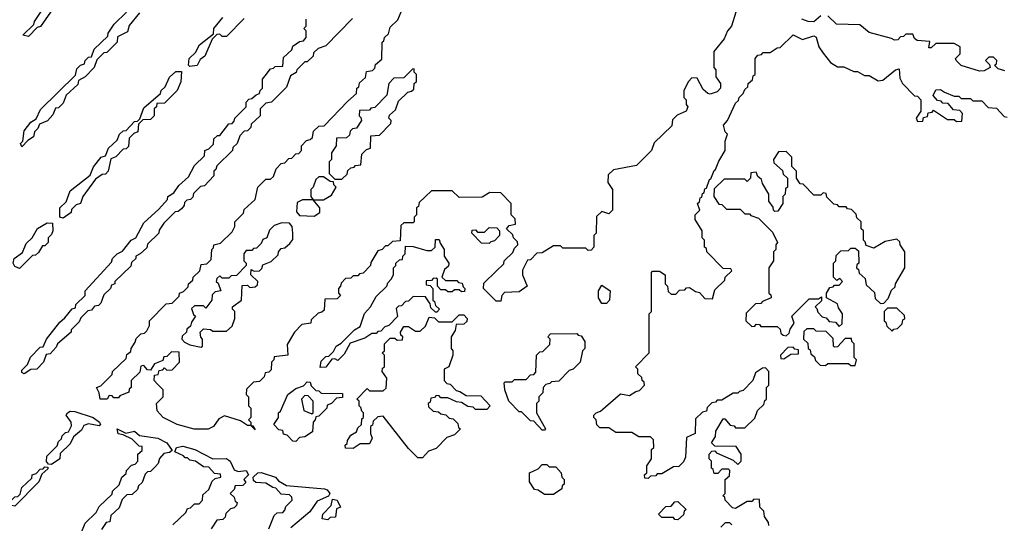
# Model space of a CAD drawing. Extents: x 2708302 to 2968450, y 494490 to 722710.
# Tile 260 of 284: x 2898646 to 2902922, y 681865 to 684053. Entities that reach past the tile are written whole.
import ezdxf

# ---------------------------------------------------------------- set-up
doc = ezdxf.new("R2010")
doc.units = 0

msp = doc.modelspace()

# ---------------------------------------------------------------- linework, layer by layer
at = {"layer": '0CON20XD'}
for points in [[(2898685, 683980), (2898660, 683985), (2898708.3, 684031.7), (2898710, 684045), (2898745, 684097.5), (2898780, 684120), (2898800, 684145), (2898830, 684160), (2898830, 684175), (2898838.3, 684178.3), (2898840, 684165), (2898830, 684160), (2898830, 684145), (2898821.7, 684138.3), (2898820, 684125), (2898790, 684100), (2898736.4, 684023.6), (2898721.7, 684018.3), (2898685, 683980)], [(2901756.7, 684085), (2901736.7, 684025), (2901720, 684005), (2901705, 683970), (2901660, 683915), (2901660, 683845), (2901670, 683835), (2901670, 683805), (2901690, 683775), (2901690, 683755), (2901675, 683740), (2901645, 683730), (2901635, 683732.5), (2901615, 683750), (2901588.3, 683798.3), (2901565, 683800), (2901550, 683785), (2901530, 683745), (2901530, 683715), (2901540, 683705), (2901540, 683685), (2901547.5, 683675), (2901540, 683655), (2901501.7, 683638.3), (2901481.7, 683618.3), (2901478.3, 683591.7), (2901401.7, 683518.3), (2901390, 683485), (2901325, 683420), (2901225, 683400), (2901201.7, 683378.3), (2901200, 683345), (2901220, 683315), (2901220, 683225), (2901205, 683210), (2901175, 683220), (2901151.7, 683198.3), (2901150, 683125), (2901140, 683115), (2901140, 683065), (2901128.3, 683051.7), (2901115, 683050), (2901105, 683060), (2901005, 683060), (2900995, 683070), (2900965, 683070), (2900915, 683040), (2900891.7, 683038.3), (2900865, 683010), (2900851.7, 683008.3), (2900830, 682965), (2900830, 682945), (2900850, 682895), (2900815, 682870), (2900751.7, 682868.3), (2900740, 682855), (2900735, 682830), (2900715, 682830), (2900660, 682885), (2900661.7, 682908.3), (2900715, 682960), (2900748.3, 682991.7), (2900750, 683005), (2900788.3, 683041.7), (2900795, 683060), (2900810, 683075), (2900808.3, 683088.3), (2900790, 683105), (2900788.3, 683118.3), (2900760, 683145), (2900771.7, 683158.3), (2900800, 683165), (2900798.3, 683188.3), (2900780, 683205), (2900780, 683255), (2900735, 683300), (2900688.3, 683301.7), (2900655, 683282.5), (2900555, 683280), (2900525, 683310), (2900435, 683310), (2900381.7, 683258.3), (2900378.3, 683241.7), (2900370, 683235), (2900370, 683205), (2900360, 683195), (2900360, 683175), (2900355, 683170), (2900315, 683170), (2900301.7, 683158.3), (2900298.3, 683091.7), (2900265, 683090), (2900245, 683070), (2900235, 683070), (2900220, 683055), (2900201.7, 683048.3), (2900171.7, 682998.3), (2900170, 682985), (2900138.3, 682951.7), (2900121.7, 682948.3), (2900115, 682940), (2900095, 682940), (2900085, 682930), (2900061.7, 682928.3), (2900041.7, 682908.3), (2900040, 682895), (2900030, 682885), (2900030, 682865), (2900040, 682855), (2900025, 682840), (2899971.7, 682838.3), (2899968.3, 682791.7), (2899958.3, 682781.7), (2899941.7, 682778.3), (2899911.7, 682748.3), (2899910, 682735), (2899871.7, 682728.3), (2899840, 682695), (2899808.3, 682641.7), (2899810, 682595), (2899751.7, 682588.3), (2899750, 682575), (2899740, 682565), (2899738.3, 682531.7), (2899728.3, 682521.7), (2899711.7, 682518.3), (2899708.3, 682501.7), (2899688.3, 682481.7), (2899661.7, 682478.3), (2899631.7, 682448.3), (2899630, 682425), (2899640, 682415), (2899640, 682375), (2899650, 682365), (2899650, 682325), (2899640, 682315), (2899650, 682305), (2899650, 682290), (2899658.3, 682288.3), (2899668.3, 682271.7), (2899650, 682290), (2899635, 682290), (2899605, 682310), (2899535, 682332.5), (2899510.7, 682319.3), (2899487.5, 682285), (2899465, 682273.8), (2899404.1, 682274.1), (2899330, 682295), (2899270, 682325), (2899243, 682353), (2899240, 682385), (2899270, 682415), (2899270, 682445), (2899245, 682470), (2899230, 682485), (2899231.7, 682508.3), (2899248.3, 682511.7), (2899251.7, 682528.3), (2899268.3, 682531.7), (2899275, 682540), (2899285, 682530), (2899308.3, 682531.7), (2899340, 682565), (2899338.3, 682608.3), (2899305, 682610), (2899285, 682590), (2899271.7, 682588.3), (2899268.3, 682571.7), (2899231.7, 682558.3), (2899215, 682530), (2899201.7, 682531.7), (2899185, 682550), (2899171.7, 682548.3), (2899168.3, 682521.7), (2899130, 682485), (2899130, 682455), (2899121.7, 682448.3), (2899120, 682435), (2899081.7, 682418.3), (2899075, 682410), (2899055, 682410), (2899048.3, 682418.3), (2899035, 682420), (2899026.2, 682403.8), (2898995, 682403.8), (2898991.7, 682431.7), (2898980, 682455), (2898998.3, 682461.7), (2899048.3, 682511.7), (2899050, 682525), (2899108.3, 682581.7), (2899111.7, 682598.3), (2899128.3, 682611.7), (2899130, 682625), (2899148.3, 682651.7), (2899151.7, 682668.3), (2899171.7, 682688.3), (2899188.3, 682691.7), (2899198.3, 682701.7), (2899210, 682725), (2899210, 682745), (2899281.7, 682818.3), (2899308.3, 682821.7), (2899338.3, 682851.7), (2899340, 682865), (2899358.3, 682871.7), (2899378.3, 682891.7), (2899380, 682905), (2899398.3, 682921.7), (2899400, 682935), (2899428.3, 682961.7), (2899435, 682990), (2899458.3, 682991.7), (2899478.3, 683011.7), (2899480, 683055), (2899488.3, 683061.7), (2899490, 683075), (2899518.3, 683081.7), (2899568.3, 683131.7), (2899580, 683155), (2899580, 683175), (2899618.3, 683211.7), (2899621.7, 683228.3), (2899668.3, 683271.7), (2899680, 683325), (2899715, 683360), (2899735, 683360), (2899748.3, 683371.7), (2899760, 683405), (2899781.7, 683428.3), (2899798.3, 683431.7), (2899815, 683450), (2899828.3, 683451.7), (2899845, 683470), (2899858.3, 683471.7), (2899870, 683485), (2899870, 683505), (2899891.7, 683528.3), (2899908.3, 683531.7), (2899918.3, 683541.7), (2899921.7, 683568.3), (2899945, 683590), (2899968.3, 683591.7), (2900071.7, 683698.3), (2900108.3, 683731.7), (2900110, 683755), (2900118.3, 683761.7), (2900121.7, 683778.3), (2900148.3, 683801.7), (2900151.7, 683828.3), (2900178.3, 683831.7), (2900188.3, 683841.7), (2900191.7, 683858.3), (2900218.3, 683881.7), (2900220, 683955), (2900228.3, 683961.7), (2900230, 683975), (2900248.3, 683991.7), (2900255, 684020), (2900288.3, 684051.7), (2900310, 684105)], [(2898655, 683500), (2898650, 683515), (2898660, 683525), (2898665, 683570), (2898695, 683607.5), (2898718.3, 683621.7), (2898737, 683663), (2898888.3, 683811.7), (2898895, 683840), (2898910, 683855), (2898928.3, 683861.7), (2898930, 683875), (2898945, 683890), (2898958.3, 683891.7), (2898970, 683925), (2899028.3, 683981.7), (2899030, 683995), (2899057, 684033), (2899110, 684085)], [(2899167, 684083), (2899121.7, 684028.3), (2899115, 684000), (2899071.7, 683978.3), (2899070, 683955), (2899025, 683910), (2899011.7, 683908.3), (2898981.7, 683878.3), (2898970, 683845), (2898930, 683805), (2898901.7, 683788.3), (2898898.3, 683771.7), (2898847.5, 683725), (2898835, 683690), (2898815, 683670), (2898801.7, 683668.3), (2898790.7, 683639.3), (2898766.4, 683613.6), (2898731.7, 683598.3), (2898725, 683580), (2898710, 683565), (2898706.4, 683543.6), (2898681.7, 683528.3), (2898655, 683500)], [(2900091.7, 684058.3), (2899975, 683940), (2899941.7, 683928.3), (2899921.7, 683908.3), (2899920, 683895), (2899895, 683870), (2899885, 683870), (2899850, 683835), (2899846.4, 683823.6), (2899821.7, 683808.3), (2899805, 683760), (2899740, 683695), (2899715, 683690), (2899690, 683665), (2899690, 683635), (2899651.7, 683598.3), (2899650, 683585), (2899635, 683570), (2899621.7, 683568.3), (2899601.7, 683548.3), (2899590, 683515), (2899571.7, 683498.3), (2899570, 683485), (2899501.7, 683418.3), (2899498.3, 683401.7), (2899490, 683395), (2899490, 683375), (2899448.3, 683331.7), (2899431.7, 683328.3), (2899401.7, 683298.3), (2899398.3, 683281.7), (2899388.3, 683271.7), (2899371.7, 683268.3), (2899361.7, 683258.3), (2899360, 683245), (2899348.3, 683231.7), (2899335, 683220), (2899321.7, 683218.3), (2899271.7, 683168.3), (2899251.7, 683138.3), (2899250, 683125), (2899201.7, 683078.3), (2899198.3, 683061.7), (2899170, 683035), (2899150, 683025), (2899150, 683015), (2899131.7, 682998.3), (2899128.3, 682981.7), (2899060, 682915), (2899060, 682905), (2899045, 682900), (2899040, 682885), (2899011.7, 682858.3), (2898998.3, 682821.7), (2898988.3, 682811.7), (2898971.7, 682808.3), (2898958.3, 682791.7), (2898941.7, 682788.3), (2898911.7, 682758.3), (2898905, 682740), (2898870, 682705), (2898870, 682695), (2898810, 682645), (2898805, 682630), (2898778.3, 682601.7), (2898761.7, 682598.3), (2898750, 682565), (2898720, 682535), (2898695, 682532.5), (2898665, 682513.8), (2898655, 682520), (2898655, 682530), (2898680, 682555), (2898693.8, 682586.2), (2898735, 682630), (2898748.3, 682631.7), (2898762.5, 682665), (2898820.7, 682739.3), (2898843, 682757), (2898873.6, 682796.4), (2898888.3, 682801.7), (2898890, 682815), (2898930, 682855), (2898930, 682875), (2899045, 683000), (2899050, 683015), (2899070, 683035), (2899093, 683047), (2899130, 683095), (2899150, 683105), (2899185, 683170), (2899250, 683230), (2899288.3, 683271.7), (2899290, 683285), (2899315, 683300), (2899337, 683333), (2899379.3, 683370.7), (2899405, 683420), (2899448.3, 683461.7), (2899450, 683485), (2899468.3, 683491.7), (2899488.3, 683511.7), (2899490, 683535), (2899505, 683550), (2899515, 683550), (2899555, 683600), (2899568.3, 683601.7), (2899578.3, 683611.7), (2899580, 683625), (2899630, 683675), (2899630, 683695), (2899641.7, 683708.3), (2899655, 683710), (2899673, 683727), (2899688.3, 683731.7), (2899690, 683745), (2899700, 683755), (2899700, 683795), (2899711.7, 683808.3), (2899735, 683840), (2899748.3, 683841.7), (2899755, 683850), (2899788.3, 683851.7), (2899791.7, 683888.3), (2899828.3, 683921.7), (2899831.7, 683938.3), (2899861.7, 683958.3), (2899878.3, 683961.7), (2899890, 683975), (2899890, 684005), (2899880, 684015), (2899890, 684025), (2899890, 684055)], [(2899621.7, 684058.3), (2899545, 683980), (2899525, 683980), (2899515, 683990), (2899501.7, 683988.3), (2899481.7, 683968.3), (2899450, 683895), (2899430.7, 683879.3), (2899416.7, 683853.3), (2899385, 683850), (2899380, 683855), (2899382.5, 683885), (2899410, 683910), (2899427, 683943), (2899488.3, 683991.7), (2899490, 684015), (2899528.3, 684061.7)], [(2902125, 684070), (2902095, 684043.3), (2902070, 684045), (2902043.3, 684055)], [(2902925, 683830), (2902895, 683840), (2902880, 683855), (2902888.3, 683861.7), (2902890, 683875), (2902875, 683890), (2902855, 683890), (2902840, 683875), (2902858.3, 683858.3), (2902860, 683845), (2902835, 683830), (2902815, 683828.8), (2902734.5, 683854.5), (2902712.5, 683875), (2902710, 683885), (2902730, 683905), (2902730, 683935), (2902705, 683950), (2902625, 683950), (2902605, 683930), (2902595, 683930), (2902598.3, 683958.3), (2902543, 683963), (2902531.7, 683971.7), (2902525, 683990), (2902495, 683990), (2902485, 683980), (2902471.7, 683978.3), (2902460, 683965), (2902445, 683963.3), (2902431.7, 683971.7), (2902335, 683996.7), (2902295, 684030), (2902193.6, 684033.6), (2902155, 684070)], [(2901900, 681855), (2901898.3, 681868.3), (2901880, 681895), (2901878.3, 681918.3), (2901860, 681935), (2901858.3, 681968.3), (2901835, 681970), (2901825, 681960), (2901805, 681960), (2901755, 681930), (2901741.7, 681931.7), (2901710, 681965), (2901708.3, 681978.3), (2901700, 681985), (2901710, 681995), (2901710, 682055), (2901728.3, 682071.7), (2901730, 682095), (2901725, 682100), (2901695, 682100), (2901678.3, 682081.7), (2901661.7, 682081.7), (2901658.3, 682098.3), (2901650, 682105), (2901650, 682135), (2901640, 682145), (2901640, 682165), (2901651.7, 682178.3), (2901665, 682180), (2901671.7, 682171.7), (2901745, 682140), (2901765, 682120), (2901780, 682135), (2901780, 682165), (2901758.3, 682198.3), (2901665, 682200), (2901650, 682215), (2901668.3, 682241.7), (2901670, 682265), (2901701.7, 682318.3), (2901708.3, 682318.3), (2901731.7, 682291.7), (2901748.3, 682288.3), (2901755, 682280), (2901795, 682280), (2901838.3, 682321.7), (2901850, 682355), (2901878.3, 682381.7), (2901881.7, 682398.3), (2901890, 682405), (2901890, 682455), (2901900, 682465), (2901900, 682525), (2901885, 682540), (2901871.7, 682538.3), (2901841.7, 682518.3), (2901830, 682485), (2901788.3, 682441.7), (2901771.7, 682438.3), (2901765, 682430), (2901745, 682430), (2901695, 682400), (2901675, 682400), (2901668.3, 682391.7), (2901651.7, 682388.3), (2901631.7, 682368.3), (2901628.3, 682351.7), (2901611.7, 682348.3), (2901581.7, 682318.3), (2901580, 682255), (2901541.7, 682238.3), (2901537, 682153), (2901528.3, 682131.7), (2901508.3, 682111.7), (2901485, 682110), (2901435, 682080), (2901415, 682080), (2901408.3, 682071.7), (2901385, 682070), (2901375, 682060), (2901361.7, 682061.7), (2901360, 682075), (2901370, 682085), (2901370, 682115), (2901390, 682145), (2901390, 682185), (2901400, 682195), (2901398.3, 682228.3), (2901385, 682240), (2901335, 682240), (2901305, 682260), (2901235, 682260), (2901205, 682280), (2901165, 682280), (2901153, 682293), (2901150, 682315), (2901140, 682325), (2901140, 682335), (2901150, 682345), (2901168.3, 682351.7), (2901255, 682427.5), (2901295, 682420), (2901321.7, 682438.3), (2901338.3, 682441.7), (2901360, 682465), (2901358.3, 682478.3), (2901350, 682485), (2901348.3, 682498.3), (2901330, 682515), (2901330, 682535), (2901320, 682545), (2901380, 682605), (2901380, 682775), (2901390, 682785), (2901390, 682955), (2901395, 682960), (2901425, 682960), (2901450, 682945), (2901450, 682905), (2901460, 682895), (2901461.7, 682871.7), (2901475, 682860), (2901495, 682860), (2901511.7, 682878.3), (2901535, 682880), (2901541.7, 682888.3), (2901555, 682890), (2901581.7, 682871.7), (2901598.3, 682868.3), (2901621.7, 682841.7), (2901655, 682840), (2901665, 682880), (2901708.3, 682921.7), (2901710, 682935), (2901738.3, 682961.7), (2901735, 682970), (2901701.7, 682971.7), (2901630, 683045), (2901628.3, 683058.3), (2901620, 683065), (2901620, 683095), (2901610, 683105), (2901610, 683135), (2901580, 683185), (2901580, 683205), (2901600, 683225), (2901590, 683255), (2901598.3, 683261.7), (2901601.7, 683278.3), (2901608.3, 683281.7), (2901611.7, 683298.3), (2901618.3, 683301.7), (2901621.7, 683318.3), (2901628.3, 683321.7), (2901641.7, 683358.3), (2901648.3, 683361.7), (2901661.7, 683398.3), (2901668.3, 683401.7), (2901681.7, 683438.3), (2901710, 683485), (2901710, 683525), (2901720, 683555), (2901710, 683565), (2901702.5, 683595), (2901720, 683615), (2901755, 683690), (2901768.3, 683701.7), (2901770, 683715), (2901788.3, 683731.7), (2901795, 683750), (2901808.3, 683761.7), (2901810, 683775), (2901828.3, 683791.7), (2901831.7, 683808.3), (2901840, 683815), (2901840, 683885), (2901851.7, 683898.3), (2901868.3, 683901.7), (2901875, 683910), (2901905, 683910), (2901935, 683930), (2901948.3, 683931.7), (2902005, 683987.5), (2902046.4, 683966.4), (2902095, 683982.5), (2902105, 683977.5), (2902116.7, 683935), (2902135, 683907.5), (2902166.7, 683866.7), (2902198.3, 683848.3), (2902225, 683847.5), (2902268.3, 683828.3), (2902285, 683827.5), (2902315, 683810), (2902335, 683810), (2902375, 683787.5), (2902395, 683790), (2902450, 683835), (2902465, 683840), (2902468.3, 683798.3), (2902480, 683775), (2902531.7, 683721.7), (2902545, 683720), (2902560, 683705), (2902560, 683655), (2902540, 683625), (2902545, 683610), (2902568.3, 683611.7), (2902571.7, 683628.3), (2902588.3, 683631.7), (2902591.7, 683648.3), (2902608.3, 683651.7), (2902615, 683660), (2902675, 683620), (2902705, 683620), (2902715, 683610), (2902738.3, 683611.7), (2902740, 683645), (2902728.3, 683658.3), (2902701.7, 683661.7), (2902678.3, 683688.3), (2902655, 683690), (2902648.3, 683698.3), (2902631.7, 683701.7), (2902613, 683723), (2902625, 683747.5), (2902645, 683750), (2902661.7, 683738.3), (2902705, 683720), (2902725, 683720), (2902735, 683710), (2902775, 683710), (2902785, 683700), (2902825, 683700), (2902851.7, 683671.7), (2902888.3, 683668.3), (2902921.7, 683631.7), (2902935, 683630)], [(2900045, 683360), (2900068.3, 683381.7), (2900071.7, 683398.3), (2900085, 683410), (2900098.3, 683411.7), (2900105, 683420), (2900128.3, 683421.7), (2900131.7, 683468.3), (2900151.7, 683488.3), (2900170, 683495), (2900171.7, 683548.3), (2900208.3, 683551.7), (2900258.3, 683601.7), (2900260, 683615), (2900250, 683625), (2900251.7, 683638.3), (2900278.3, 683661.7), (2900291.7, 683698.3), (2900331.7, 683738.3), (2900348.3, 683741.7), (2900358.3, 683751.7), (2900360, 683775), (2900370, 683785), (2900370, 683815), (2900360, 683825), (2900360, 683840), (2900351.7, 683838.3), (2900315, 683800), (2900271.7, 683798.3), (2900250, 683775), (2900240, 683725), (2900188.3, 683671.7), (2900171.7, 683668.3), (2900165, 683660), (2900121.7, 683658.3), (2900120, 683635), (2900128.3, 683628.3), (2900130, 683615), (2900108.3, 683581.7), (2900091.7, 683578.3), (2900081.7, 683568.3), (2900078.3, 683551.7), (2900065, 683540), (2900021.7, 683538.3), (2900020, 683505), (2900000, 683475), (2900000, 683445), (2899990, 683435), (2899990, 683385), (2900015, 683360), (2900045, 683360)], [(2898835, 683190), (2898820, 683195), (2898820, 683235), (2898848.3, 683261.7), (2898865, 683310), (2898952.5, 683377.5), (2898966.4, 683413.6), (2899000, 683455), (2899018.3, 683461.7), (2899032.5, 683495), (2899070, 683530), (2899080, 683555), (2899095, 683570), (2899108.3, 683571.7), (2899145, 683610), (2899158.3, 683611.7), (2899168.3, 683621.7), (2899185, 683670), (2899258.3, 683731.7), (2899260, 683745), (2899278.3, 683761.7), (2899297, 683803), (2899325, 683827.5), (2899348.3, 683828.3), (2899346.4, 683783.6), (2899330, 683745), (2899275, 683690), (2899241.7, 683688.3), (2899240, 683675), (2899230, 683665), (2899230, 683635), (2899215, 683620), (2899181.7, 683618.3), (2899161.7, 683598.3), (2899160, 683565), (2899141.7, 683558.3), (2899121.7, 683538.3), (2899118.3, 683501.7), (2899108.3, 683491.7), (2899095, 683490), (2899063.3, 683456.7), (2899041.7, 683448.3), (2899030, 683395), (2899018.3, 683381.7), (2899005, 683380), (2898975, 683360), (2898920, 683285), (2898910, 683255), (2898891.7, 683248.3), (2898871.7, 683228.3), (2898870, 683215), (2898835, 683190)], [(2901975, 682680), (2901988.3, 682691.7), (2901991.7, 682708.3), (2902010, 682735), (2902000, 682765), (2902075, 682840), (2902115, 682840), (2902128.3, 682848.3), (2902128.3, 682831.7), (2902100, 682805), (2902108.3, 682798.3), (2902111.7, 682781.7), (2902131.7, 682761.7), (2902148.3, 682758.3), (2902161.7, 682741.7), (2902188.3, 682738.3), (2902205, 682720), (2902218.3, 682731.7), (2902220, 682775), (2902201.7, 682801.7), (2902198.3, 682818.3), (2902150, 682845), (2902150, 682865), (2902165, 682890), (2902178.3, 682891.7), (2902185, 682900), (2902205, 682900), (2902220, 682915), (2902208.3, 682928.3), (2902195, 682920), (2902180, 682935), (2902180, 682995), (2902190, 683005), (2902191.7, 683028.3), (2902211.7, 683048.3), (2902245, 683050), (2902255, 683060), (2902275, 683060), (2902288.3, 683048.3), (2902290, 682995), (2902281.7, 682988.3), (2902280, 682975), (2902288.3, 682968.3), (2902291.7, 682951.7), (2902318.3, 682928.3), (2902321.7, 682901.7), (2902358.3, 682868.3), (2902361.7, 682841.7), (2902385, 682820), (2902398.3, 682821.7), (2902418.3, 682841.7), (2902431.7, 682878.3), (2902448.3, 682891.7), (2902450, 682905), (2902490, 682975), (2902490, 683045), (2902470, 683075), (2902468.3, 683088.3), (2902455, 683100), (2902405, 683090), (2902355, 683060), (2902321.7, 683071.7), (2902318.3, 683088.3), (2902310, 683095), (2902310, 683135), (2902300, 683145), (2902300, 683175), (2902281.7, 683191.7), (2902278.3, 683208.3), (2902258.3, 683228.3), (2902241.7, 683231.7), (2902235, 683240), (2902205, 683240), (2902198.3, 683248.3), (2902181.7, 683251.7), (2902151.7, 683281.7), (2902148.3, 683298.3), (2902135, 683300), (2902125, 683290), (2902095, 683290), (2902048.3, 683338.3), (2902035, 683340), (2902020, 683365), (2902020, 683395), (2902000, 683415), (2902000, 683455), (2901975, 683480), (2901941.7, 683478.3), (2901920, 683445), (2901921.7, 683431.7), (2901958.3, 683398.3), (2901961.7, 683381.7), (2901980, 683365), (2901980, 683325), (2901971.7, 683318.3), (2901970, 683295), (2901960, 683285), (2901960, 683255), (2901938.3, 683221.7), (2901925, 683220), (2901920, 683225), (2901918.3, 683238.3), (2901900, 683265), (2901900, 683295), (2901871.7, 683341.7), (2901868.3, 683358.3), (2901851.7, 683371.7), (2901845, 683390), (2901821.7, 683388.3), (2901820, 683365), (2901805, 683350), (2901795, 683360), (2901705, 683360), (2901661.7, 683318.3), (2901660, 683285), (2901681.7, 683251.7), (2901695, 683250), (2901715, 683230), (2901775, 683230), (2901780, 683225), (2901795, 683210), (2901815, 683210), (2901821.7, 683201.7), (2901855, 683190), (2901915, 683130), (2901937.5, 683085), (2901930, 683075), (2901930, 683055), (2901920, 683045), (2901920, 683005), (2901900, 682975), (2901900, 682865), (2901908.3, 682858.3), (2901910, 682845), (2901871.7, 682828.3), (2901865, 682820), (2901841.7, 682818.3), (2901801.7, 682778.3), (2901800, 682745), (2901825, 682720), (2901838.3, 682721.7), (2901845, 682730), (2901858.3, 682728.3), (2901865, 682720), (2901935, 682720), (2901948.3, 682708.3), (2901951.7, 682691.7), (2901961.7, 682681.7), (2901975, 682680)], [(2899965, 683270), (2900000, 683290), (2900020, 683325), (2900010, 683335), (2900008.3, 683348.3), (2899995, 683350), (2899965, 683370), (2899945, 683370), (2899931.7, 683358.3), (2899920, 683325), (2899910, 683315), (2899910, 683285), (2899920, 683270), (2899965, 683270)], [(2899925, 683200), (2899950, 683215), (2899950, 683235), (2899920, 683270), (2899875, 683270), (2899851.7, 683258.3), (2899848.3, 683218.3), (2899861.7, 683201.7), (2899925, 683200)], [(2898645, 682972.5), (2898625, 682980), (2898617.5, 682995), (2898622.5, 683015), (2898658.3, 683041.7), (2898675, 683080), (2898700, 683105), (2898723.6, 683146.4), (2898765, 683170), (2898788.3, 683168.3), (2898790, 683135), (2898785, 683120), (2898770, 683105), (2898770, 683085), (2898755, 683070), (2898745, 683070), (2898728.3, 683041.7), (2898715, 683030), (2898701.7, 683028.3), (2898645, 682972.5)], [(2899435, 682630), (2899440, 682635), (2899440, 682665), (2899433, 682673), (2899430, 682695), (2899445, 682710), (2899475, 682707.5), (2899485, 682700), (2899545, 682700), (2899568.3, 682721.7), (2899580, 682755), (2899580, 682785), (2899570, 682795), (2899570, 682805), (2899610, 682835), (2899611.7, 682898.3), (2899635, 682900), (2899645, 682890), (2899668.3, 682891.7), (2899678.3, 682901.7), (2899680, 682915), (2899650, 682945), (2899651.7, 682968.3), (2899665, 682960), (2899688.3, 682961.7), (2899698.3, 682971.7), (2899701.7, 682988.3), (2899738.3, 683001.7), (2899768.3, 683031.7), (2899770, 683045), (2899781.7, 683058.3), (2899798.3, 683061.7), (2899820, 683080), (2899831.7, 683098.3), (2899832.5, 683125), (2899830, 683155), (2899818.3, 683168.3), (2899785, 683170), (2899751.7, 683158.3), (2899731.7, 683138.3), (2899720, 683105), (2899701.7, 683098.3), (2899695, 683080), (2899675, 683060), (2899661.7, 683058.3), (2899655, 683050), (2899630, 683050), (2899620, 683035), (2899620, 683005), (2899630, 682995), (2899630, 682985), (2899588.3, 682941.7), (2899565, 682940), (2899555, 682930), (2899525, 682930), (2899515, 682940), (2899501.7, 682928.3), (2899500, 682915), (2899508.3, 682908.3), (2899520, 682875), (2899495, 682870), (2899481.7, 682858.3), (2899480, 682835), (2899455, 682800), (2899445, 682810), (2899405, 682810), (2899391.7, 682798.3), (2899401.7, 682771.7), (2899410, 682765), (2899391.7, 682738.3), (2899388.3, 682721.7), (2899371.7, 682708.3), (2899370, 682695), (2899351.7, 682678.3), (2899350, 682665), (2899361.7, 682651.7), (2899385, 682640), (2899435, 682630)], [(2900685, 683080), (2900651.7, 683081.7), (2900610, 683125), (2900611.7, 683138.3), (2900625, 683140), (2900635, 683130), (2900665, 683130), (2900685, 683150), (2900718.3, 683148.3), (2900730, 683135), (2900730, 683115), (2900708.3, 683091.7), (2900691.7, 683088.3), (2900685, 683080)], [(2899951.7, 682541.7), (2899955, 682570), (2899975, 682590), (2899988.3, 682591.7), (2900008.3, 682611.7), (2900020, 682635), (2900043, 682647), (2900100, 682705), (2900125, 682720), (2900143, 682777), (2900170, 682805), (2900195, 682850), (2900240, 682895), (2900245, 682910), (2900260, 682925), (2900270, 682945), (2900270, 682975), (2900280, 682985), (2900280, 682995), (2900295, 683010), (2900308.3, 683011.7), (2900310, 683025), (2900320, 683035), (2900321.7, 683068.3), (2900355, 683067.5), (2900415, 683050), (2900435, 683050), (2900450, 683065), (2900451.7, 683098.3), (2900468.3, 683098.3), (2900471.7, 683081.7), (2900490, 683055), (2900490, 683025), (2900510, 682995), (2900508.3, 682981.7), (2900491.7, 682968.3), (2900480, 682935), (2900495, 682920), (2900545, 682920), (2900551.7, 682911.7), (2900568.3, 682908.3), (2900571.7, 682891.7), (2900580, 682885), (2900578.3, 682871.7), (2900565, 682870), (2900555, 682880), (2900535, 682880), (2900525, 682870), (2900505, 682870), (2900495, 682880), (2900475, 682880), (2900460, 682895), (2900460, 682925), (2900455, 682930), (2900441.7, 682928.3), (2900435, 682920), (2900411.7, 682918.3), (2900411.7, 682901.7), (2900428.3, 682898.3), (2900440, 682885), (2900440, 682835), (2900448.3, 682828.3), (2900451.7, 682811.7), (2900470, 682795), (2900458.3, 682781.7), (2900451.7, 682781.7), (2900431.7, 682801.7), (2900428.3, 682818.3), (2900408.3, 682848.3), (2900355, 682850), (2900335, 682830), (2900321.7, 682828.3), (2900305, 682810), (2900291.7, 682808.3), (2900281.7, 682798.3), (2900287, 682763), (2900250, 682725), (2900231.7, 682718.3), (2900215, 682700), (2900201.7, 682698.3), (2900195, 682690), (2900175, 682690), (2900145, 682670), (2900081.7, 682648.3), (2900055, 682600), (2900028.3, 682571.7), (2900015, 682580), (2900001.7, 682578.3), (2899975, 682543.3), (2899951.7, 682541.7)], [(2901195, 682820), (2901175, 682820), (2901160, 682845), (2901160, 682875), (2901175, 682900), (2901210, 682875), (2901207.5, 682835), (2901195, 682820)], [(2900395, 682150), (2900375, 682150), (2900335, 682190), (2900225, 682330), (2900201.7, 682328.3), (2900181.7, 682308.3), (2900178.3, 682291.7), (2900170, 682285), (2900170, 682255), (2900177.5, 682235), (2900165, 682210), (2900125, 682210), (2900095, 682190), (2900061.7, 682191.7), (2900060, 682205), (2900068.3, 682211.7), (2900070, 682225), (2900085, 682247.5), (2900108.3, 682261.7), (2900115, 682280), (2900130, 682295), (2900131.7, 682318.3), (2900140, 682325), (2900140, 682345), (2900131.7, 682351.7), (2900128.3, 682368.3), (2900120, 682375), (2900120, 682395), (2900110, 682405), (2900155, 682450), (2900165, 682440), (2900225, 682440), (2900238.3, 682451.7), (2900240, 682495), (2900220, 682525), (2900221.7, 682538.3), (2900230, 682545), (2900230, 682595), (2900220, 682605), (2900230, 682615), (2900230, 682645), (2900255, 682670), (2900275, 682670), (2900285, 682660), (2900308.3, 682661.7), (2900310, 682675), (2900301.7, 682681.7), (2900300, 682695), (2900315, 682720), (2900335, 682720), (2900365, 682700), (2900385, 682700), (2900408.3, 682721.7), (2900425, 682760), (2900448.3, 682758.3), (2900465, 682740), (2900525, 682740), (2900555, 682770), (2900575, 682770), (2900590, 682755), (2900588.3, 682741.7), (2900575, 682730), (2900541.7, 682728.3), (2900537, 682703), (2900520, 682675), (2900520, 682625), (2900527.5, 682615), (2900527.5, 682595), (2900510, 682545), (2900490, 682535), (2900490, 682485), (2900501.7, 682471.7), (2900515, 682470), (2900541.7, 682441.7), (2900558.3, 682438.3), (2900585, 682420), (2900648.3, 682418.3), (2900690, 682375), (2900675, 682360), (2900625, 682360), (2900615, 682370), (2900593, 682373), (2900565, 682390), (2900543, 682393), (2900505, 682410), (2900475, 682410), (2900468.3, 682418.3), (2900455, 682420), (2900448.3, 682411.7), (2900431.7, 682408.3), (2900428.3, 682391.7), (2900420, 682385), (2900421.7, 682371.7), (2900441.7, 682351.7), (2900465, 682350), (2900475, 682340), (2900497, 682337), (2900511.7, 682321.7), (2900528.3, 682318.3), (2900548.3, 682298.3), (2900551.7, 682281.7), (2900560, 682275), (2900535, 682250), (2900501.7, 682238.3), (2900455, 682190), (2900421.7, 682178.3), (2900395, 682150)], [(2902435, 682700), (2902441.7, 682708.3), (2902458.3, 682711.7), (2902478.3, 682731.7), (2902481.7, 682748.3), (2902490, 682755), (2902488.3, 682768.3), (2902455, 682800), (2902415, 682800), (2902400, 682785), (2902400, 682745), (2902408.3, 682738.3), (2902411.7, 682721.7), (2902435, 682700)], [(2900925, 682270), (2900915, 682270), (2900878.3, 682308.3), (2900865, 682310), (2900825, 682350), (2900815, 682350), (2900770, 682395), (2900752.5, 682445), (2900750, 682475), (2900755, 682480), (2900785, 682480), (2900795, 682490), (2900845, 682490), (2900865, 682510), (2900878.3, 682511.7), (2900888.3, 682521.7), (2900890, 682595), (2900905, 682610), (2900918.3, 682611.7), (2900948.3, 682641.7), (2900950, 682665), (2900940, 682675), (2900951.7, 682688.3), (2901065, 682690), (2901071.7, 682681.7), (2901085, 682680), (2901100, 682655), (2901100, 682625), (2901090, 682615), (2901080, 682565), (2901050, 682535), (2901031.7, 682528.3), (2900987, 682483), (2900955, 682480), (2900948.3, 682471.7), (2900931.7, 682468.3), (2900920, 682455), (2900918.3, 682431.7), (2900900, 682415), (2900900, 682395), (2900890, 682385), (2900890, 682345), (2900930, 682275), (2900925, 682270)], [(2902275, 682550), (2902280, 682575), (2902270, 682585), (2902270, 682645), (2902260, 682655), (2902258.3, 682668.3), (2902231.7, 682668.3), (2902198.3, 682631.7), (2902185, 682630), (2902180, 682635), (2902178.3, 682668.3), (2902148.3, 682698.3), (2902105, 682700), (2902095, 682710), (2902065, 682710), (2902051.7, 682698.3), (2902050, 682665), (2902068.3, 682648.3), (2902070, 682625), (2902078.3, 682618.3), (2902081.7, 682601.7), (2902098.3, 682588.3), (2902101.7, 682571.7), (2902121.7, 682551.7), (2902145, 682550), (2902155, 682560), (2902245, 682560), (2902255, 682550), (2902275, 682550)], [(2901965, 682580), (2901995, 682600), (2902028.3, 682601.7), (2902028.3, 682618.3), (2902011.7, 682621.7), (2902005, 682630), (2901981.7, 682628.3), (2901950, 682595), (2901951.7, 682581.7), (2901965, 682580)], [(2899845, 682220), (2899831.7, 682221.7), (2899808.3, 682248.3), (2899791.7, 682251.7), (2899788.3, 682268.3), (2899771.7, 682271.7), (2899750, 682295), (2899770, 682325), (2899770, 682345), (2899778.3, 682351.7), (2899810, 682425), (2899845, 682450), (2899878.3, 682461.7), (2899895, 682480), (2899908.3, 682478.3), (2899911.7, 682461.7), (2899931.7, 682441.7), (2899945, 682440), (2899955, 682430), (2900048.3, 682428.3), (2900048.3, 682411.7), (2900021.7, 682408.3), (2900000, 682385), (2899981.7, 682378.3), (2899980, 682365), (2899945, 682330), (2899931.7, 682328.3), (2899930, 682315), (2899920, 682305), (2899918.3, 682261.7), (2899885, 682240), (2899861.7, 682238.3), (2899845, 682220)], [(2899915, 682340), (2899920, 682345), (2899920, 682395), (2899898.3, 682418.3), (2899885, 682420), (2899870, 682405), (2899880, 682355), (2899915, 682340)], [(2898785, 682120), (2898771.7, 682121.7), (2898763, 682133), (2898763.9, 682156.1), (2898808.3, 682201.7), (2898815, 682220), (2898828.3, 682231.7), (2898830, 682245), (2898845, 682260), (2898858.3, 682261.7), (2898871.7, 682288.3), (2898870, 682305), (2898847.5, 682335), (2898853.3, 682345), (2898865, 682352.5), (2898885, 682351.1), (2898965, 682324), (2898993.3, 682305), (2898997.5, 682292.5), (2898991.7, 682288.3), (2898945, 682297.5), (2898925, 682290), (2898915, 682270), (2898880, 682240), (2898865, 682210), (2898821.7, 682168.3), (2898820, 682145), (2898785, 682120)], [(2898908.3, 681811.7), (2898930, 681865), (2898978.3, 681911.7), (2898991.7, 681938.3), (2899048.3, 681991.7), (2899050, 682005), (2899078.3, 682031.7), (2899090, 682065), (2899108.3, 682081.7), (2899110, 682095), (2899131.7, 682118.3), (2899148.3, 682121.7), (2899160, 682135), (2899160, 682165), (2899178.3, 682181.7), (2899178.3, 682198.3), (2899165, 682200), (2899135, 682230), (2899095, 682250), (2899073.9, 682253.9), (2899070, 682275), (2899107, 682257), (2899145, 682265.6), (2899166, 682246), (2899246.7, 682235), (2899285.8, 682215), (2899308.3, 682181.7), (2899297, 682173), (2899271.7, 682168.3), (2899253, 682147), (2899247.5, 682125), (2899235, 682110), (2899215, 682090), (2899201.7, 682088.3), (2899191.7, 682078.3), (2899178.3, 682041.7), (2899161.7, 682028.3), (2899158.3, 682011.7), (2899135, 681990), (2899111.7, 681988.3), (2899091.7, 681968.3), (2899078.3, 681931.7), (2899041.7, 681898.3), (2899038.3, 681871.7), (2899021.7, 681868.3), (2899001.7, 681838.3)], [(2899311.7, 681858.3), (2899368.3, 681911.7), (2899375, 681930), (2899388.3, 681931.7), (2899405, 681950), (2899425, 681950), (2899440, 681965), (2899441.7, 681988.3), (2899468.3, 682011.7), (2899481.7, 682048.3), (2899495, 682060), (2899520, 682065), (2899518.3, 682078.3), (2899491.7, 682081.7), (2899468.3, 682108.3), (2899445, 682110), (2899410, 682135), (2899385, 682140), (2899375, 682150), (2899365, 682150), (2899358.3, 682158.3), (2899320, 682175), (2899327.5, 682195), (2899355, 682200.8), (2899406.7, 682185), (2899485.7, 682145.7), (2899545, 682146.4), (2899560.8, 682135), (2899577.5, 682097.5), (2899595, 682090), (2899630, 682095), (2899640, 682075), (2899620, 682055), (2899628.3, 682041.7), (2899615, 682030), (2899581.7, 682028.3), (2899578.3, 682011.7), (2899560, 681995), (2899578.3, 681978.3), (2899581.7, 681961.7), (2899590, 681955), (2899588.3, 681941.7), (2899578.3, 681931.7), (2899561.7, 681928.3), (2899541.7, 681908.3), (2899538.3, 681891.7), (2899528.3, 681881.7), (2899501.7, 681878.3), (2899478.3, 681841.7)], [(2898625, 681940), (2898611.7, 681941.7), (2898600, 681955), (2898625, 681980), (2898638.3, 681981.7), (2898648.3, 681991.7), (2898655, 682020), (2898698.3, 682061.7), (2898700, 682075), (2898718.3, 682081.7), (2898735, 682100), (2898748.3, 682101.7), (2898755, 682110), (2898768.3, 682108.3), (2898768.3, 682101.7), (2898741.7, 682078.3), (2898730, 682045), (2898625, 681940)], [(2899728.3, 681841.7), (2899751.7, 681898.3), (2899765, 681910), (2899788.3, 681911.7), (2899798.3, 681921.7), (2899801.7, 681938.3), (2899830, 681965), (2899828.3, 681978.3), (2899818.3, 681988.3), (2899781.7, 681991.7), (2899758.3, 682018.3), (2899745, 682020), (2899715, 682040), (2899671.7, 682041.7), (2899661.7, 682051.7), (2899660, 682065), (2899680, 682085), (2899695, 682085.8), (2899757.5, 682065), (2899770, 682050), (2899805, 682030), (2899970, 682015), (2899980.8, 682010.8), (2899992.5, 681995), (2899987.5, 681982.5), (2899938.3, 681961.7), (2899905.7, 681914.3), (2899824, 681846)], [(2900965, 681990), (2900925, 681990), (2900898.3, 682008.3), (2900881.7, 682011.7), (2900860, 682045), (2900860, 682085), (2900898.3, 682101.7), (2900915, 682120), (2900935, 682120), (2900945, 682110), (2900975, 682110), (2900997.5, 682085), (2901000, 682065), (2901010, 682055), (2901010, 682035), (2901001.7, 682028.3), (2901000, 682015), (2900965, 681990)], [(2899985, 681880), (2899960, 681885), (2899962.5, 681905), (2899998.3, 681941.7), (2900005, 681970), (2900025, 681966.2), (2900040, 681935), (2900021.7, 681928.3), (2900018.3, 681891.7), (2899995, 681890), (2899985, 681880)], [(2901505, 681880), (2901491.7, 681881.7), (2901485, 681890), (2901435, 681890), (2901420, 681905), (2901451.7, 681938.3), (2901475, 681940), (2901491.7, 681958.3), (2901505, 681960), (2901540, 681925), (2901531.7, 681918.3), (2901528.3, 681901.7), (2901505, 681880)], [(2901691.7, 681848.3), (2901711.7, 681868.3), (2901728.3, 681868.3), (2901738.3, 681858.3)]]:
    msp.add_lwpolyline(points, dxfattribs=at)

doc.saveas('drawing.dxf')
